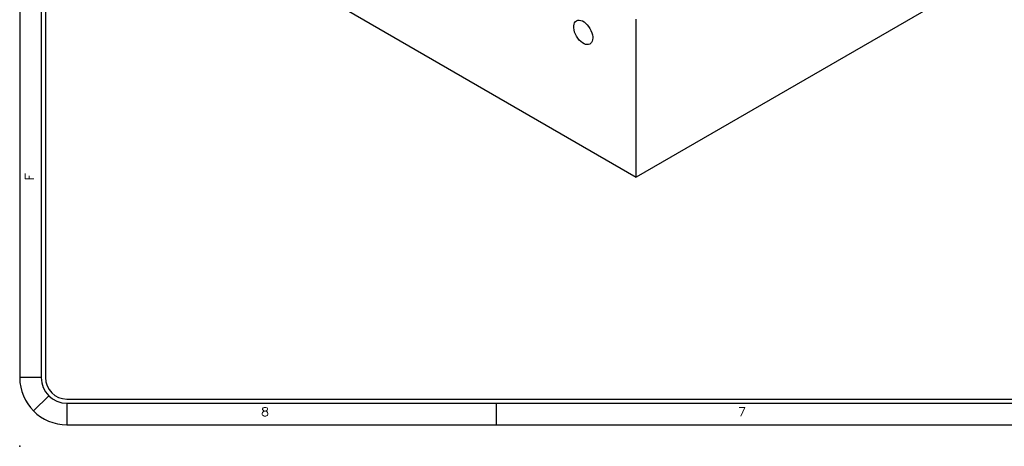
# Model space of a CAD drawing. Header units: inches. Extents: x 3 to 351, y 4 to 271.
# Tile 383 of 530: x 200.2 to 211.67, y 104.4 to 109.36. Entities that reach past the tile are written whole.
import ezdxf
from ezdxf.enums import TextEntityAlignment as Align

# ---------------------------------------------------------------- set-up
doc = ezdxf.new("R2010")
doc.units = ezdxf.units.IN
doc.header["$LTSCALE"] = 0.5
doc.header["$MEASUREMENT"] = 0
doc.layers.add('PLOTVIEW1', color=7, linetype='Continuous')
doc.layers.add('STR_1', color=7, linetype='Continuous')
doc.styles.add('VERO5-RomanD', font='romand__.ttf')

msp = doc.modelspace()

# ---------------------------------------------------------------- linework, layer by layer
at = {"layer": 'PLOTVIEW1', "color": 97, "linetype": 'Continuous'}
for p, q in [((200.202, 139.198), (200.202, 105.198)), ((200.452, 139.198), (200.452, 105.198)), ((200.502, 139.198), (200.502, 105.198)), ((200.452, 105.198), (200.202, 105.198)), ((200.54, 104.985), (200.363, 104.809)), ((200.752, 104.948), (246.752, 104.948)), ((200.752, 104.898), (246.752, 104.898)), ((200.752, 104.898), (200.752, 104.648)), ((205.752, 104.898), (205.752, 104.648)), ((200.752, 104.648), (246.752, 104.648))]:
    msp.add_line(p, q, dxfattribs=at)
for radius in [0.55, 0.3, 0.25]:
    msp.add_arc((200.752, 105.198), radius, 180, 270, dxfattribs=at)
at = {"layer": 'PLOTVIEW1', "color": 56, "linetype": 'Continuous'}
msp.add_point((200.202, 104.398), dxfattribs=at)
at = {"layer": 'STR_1', "color": 190, "linetype": 'Continuous'}
for p, q in [((214.102, 111.411), (207.384, 107.533)), ((201.657, 110.84), (207.384, 107.533)), ((206.655, 109.292), (206.659, 109.312)), ((206.659, 109.312), (206.665, 109.329)), ((206.665, 109.329), (206.675, 109.343)), ((206.675, 109.343), (206.687, 109.352)), ((206.687, 109.352), (206.702, 109.358)), ((206.702, 109.358), (206.719, 109.36)), ((206.719, 109.36), (206.737, 109.357)), ((206.737, 109.357), (206.756, 109.35)), ((206.756, 109.35), (206.775, 109.339)), ((206.775, 109.339), (206.794, 109.324)), ((206.794, 109.324), (206.812, 109.306)), ((206.812, 109.306), (206.829, 109.285)), ((207.384, 107.533), (207.384, 109.37)), ((206.655, 109.27), (206.655, 109.292)), ((206.659, 109.246), (206.655, 109.27)), ((206.665, 109.221), (206.659, 109.246)), ((206.675, 109.196), (206.665, 109.221)), ((206.687, 109.172), (206.675, 109.196)), ((206.829, 109.285), (206.844, 109.262)), ((206.844, 109.262), (206.856, 109.238)), ((206.856, 109.238), (206.866, 109.213)), ((206.866, 109.213), (206.872, 109.189)), ((206.872, 109.189), (206.876, 109.165)), ((206.702, 109.149), (206.687, 109.172)), ((206.719, 109.128), (206.702, 109.149)), ((206.737, 109.11), (206.719, 109.128)), ((206.756, 109.096), (206.737, 109.11)), ((206.775, 109.084), (206.756, 109.096)), ((206.794, 109.077), (206.775, 109.084)), ((206.812, 109.075), (206.794, 109.077)), ((206.829, 109.076), (206.812, 109.075)), ((206.844, 109.082), (206.829, 109.076)), ((206.85, 109.086), (206.844, 109.082)), ((206.861, 109.098), (206.85, 109.086)), ((206.869, 109.114), (206.861, 109.098)), ((206.874, 109.132), (206.869, 109.114)), ((206.876, 109.153), (206.874, 109.132)), ((206.876, 109.165), (206.876, 109.153))]:
    msp.add_line(p, q, dxfattribs=at)

# ---------------------------------------------------------------- texts
at = {"layer": 'PLOTVIEW1', "color": 56, "linetype": 'Continuous', "style": 'VERO5-RomanD', "width": 1.000299}
msp.add_text('F', height=0.1, rotation=90, dxfattribs=at).set_placement((200.366, 107.492), (200.366, 107.577), align=Align.FIT)
at = {"layer": 'PLOTVIEW1', "color": 56, "linetype": 'Continuous', "style": 'VERO5-RomanD', "width": 1.000527}
for s, p, p2 in [('8', (203.013, 104.75), (203.107, 104.75)), ('7', (208.568, 104.75), (208.662, 104.75))]:
    msp.add_text(s, height=0.1, dxfattribs=at).set_placement(p, p2, align=Align.FIT)

doc.saveas('drawing.dxf')
